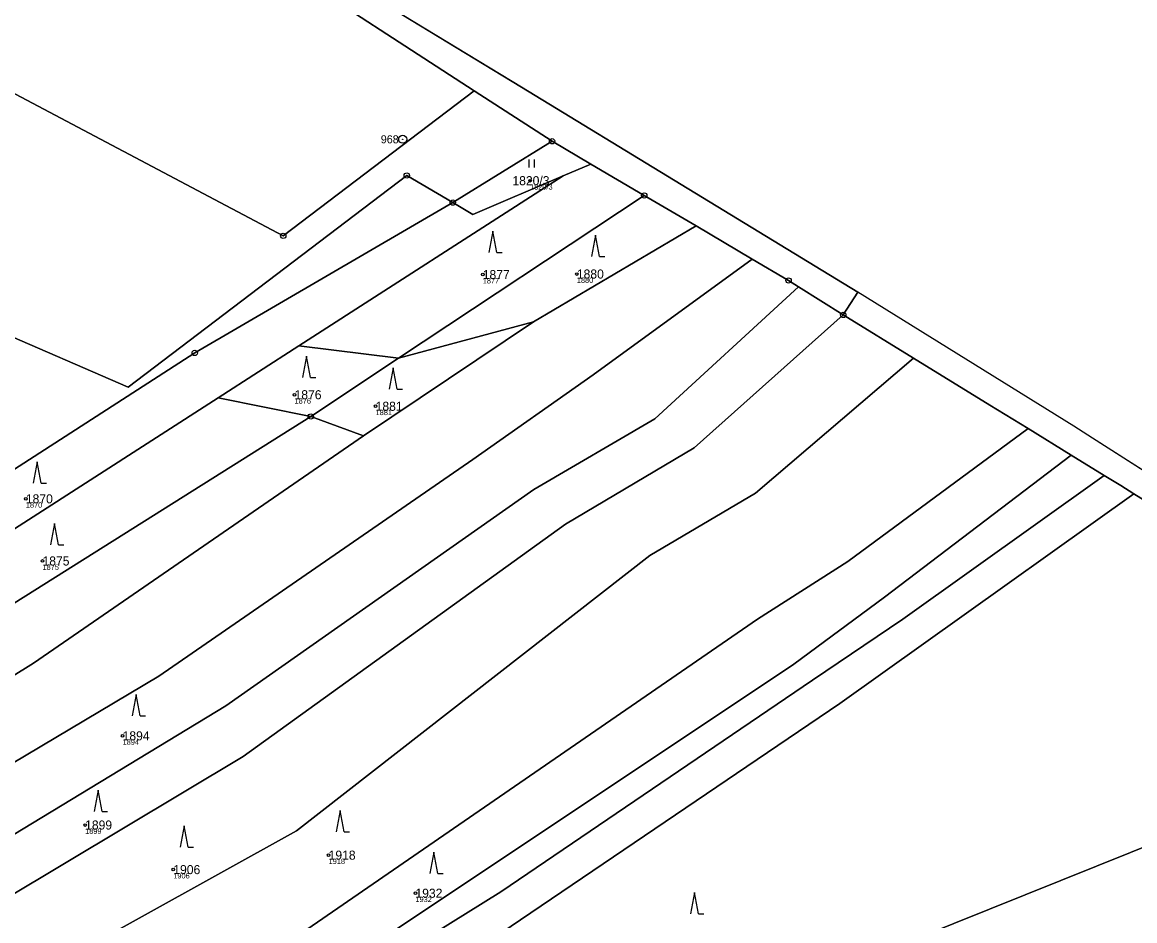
# Model space of a CAD drawing. Extents: x -761891 to -756141, y -1178507 to -1171885.
# Drawn here: x -757867.3 to -757658.8, y -1174229.8 to -1174061.3 of the extents above; entities that cross this region are included whole.
import ezdxf

# ---------------------------------------------------------------- set-up
doc = ezdxf.new("R2010")
doc.units = 0
for name, color, linetype in [('Definiční body', 7, 'Continuous'), ('Hranice parcel', 7, 'Continuous'), ('Parcelní čísla', 7, 'Continuous'), ('Polygon ku', 7, 'Continuous'), ('Polygon parcely', 7, 'Continuous'), ('Značky bodu BP', 7, 'Continuous'), ('Značky kultur', 7, 'Continuous')]:
    doc.layers.add(name, color=color, linetype=linetype)

msp = doc.modelspace()

# ---------------------------------------------------------------- linework, layer by layer
at = {"layer": 'Definiční body'}
for centre in [(-757772.12, -1174091.02), (-757780.99, -1174108.63), (-757763.35, -1174108.52), (-757816.27, -1174131.16), (-757801.07, -1174133.32), (-757866.64, -1174150.68), (-757863.52, -1174162.33), (-757848.5, -1174195.12), (-757855.53, -1174211.84), (-757809.88, -1174217.49), (-757839, -1174220.2), (-757793.61, -1174224.63)]:
    msp.add_circle(centre, 0.25, dxfattribs=at)
at = {"layer": 'Hranice parcel'}
for p, q in [((-757817.81, -1174046.66), (-757773.73, -1174073.5)), ((-757773.73, -1174073.5), (-757743.82, -1174091.71)), ((-757782.59, -1174074.15), (-757768, -1174083.64)), ((-757768, -1174083.64), (-757786.62, -1174095.14)), ((-757760.7, -1174087.9), (-757768, -1174083.64)), ((-757765.91, -1174090.12), (-757760.7, -1174087.9)), ((-757760.7, -1174087.9), (-757750.7, -1174093.79)), ((-757815.46, -1174121.98), (-757765.91, -1174090.12)), ((-757743.82, -1174091.71), (-757710.65, -1174111.9)), ((-757796.79, -1174124.33), (-757750.7, -1174093.79)), ((-757750.7, -1174093.79), (-757740.99, -1174099.51)), ((-757834.99, -1174123.33), (-757786.62, -1174095.14)), ((-757771.45, -1174117.51), (-757740.99, -1174099.51)), ((-757740.99, -1174099.51), (-757730.47, -1174105.71)), ((-757721.79, -1174110.91), (-757713.4, -1174116.2)), ((-757713.4, -1174116.2), (-757710.65, -1174111.9)), ((-757670.2, -1174137.05), (-757710.65, -1174111.9)), ((-757803.32, -1174138.84), (-757771.45, -1174117.51)), ((-757796.79, -1174124.33), (-757771.45, -1174117.51)), ((-757713.4, -1174116.2), (-757700.22, -1174124.31)), ((-757847.43, -1174129.74), (-757872.61, -1174118.87)), ((-757830.6, -1174131.72), (-757815.46, -1174121.98)), ((-757796.79, -1174124.33), (-757815.46, -1174121.98)), ((-757813.24, -1174135.23), (-757796.79, -1174124.33)), ((-757813.24, -1174135.23), (-757830.6, -1174131.72)), ((-757813.24, -1174135.23), (-757803.32, -1174138.84)), ((-757678.77, -1174137.51), (-757670.66, -1174142.5)), ((-757666.66, -1174139.31), (-757670.2, -1174137.05)), ((-757632.7, -1174161), (-757666.66, -1174139.31)), ((-757670.66, -1174142.5), (-757664.47, -1174146.31)), ((-757658.95, -1174149.72), (-757592.4, -1174190.8))]:
    msp.add_line(p, q, dxfattribs=at)
for points in [[(-757782.59, -1174074.15), (-757820.15, -1174049.72), (-757901.15, -1174028.88), (-757908.78, -1174028.79)], [(-757918.97, -1174048.1), (-757818.38, -1174101.36), (-757782.59, -1174074.15)], [(-757786.62, -1174095.14), (-757795.23, -1174090.04), (-757847.43, -1174129.74)], [(-757786.62, -1174095.14), (-757782.86, -1174097.36), (-757765.91, -1174090.12)], [(-757950.75, -1174245.63), (-757919.3, -1174230.12), (-757841.72, -1174183.9), (-757782.87, -1174143.31), (-757760.31, -1174127.43), (-757730.47, -1174105.71)], [(-757730.47, -1174105.71), (-757723.65, -1174109.74), (-757721.79, -1174110.91)], [(-757944.48, -1174256.45), (-757894.37, -1174229.05), (-757829.18, -1174189.52), (-757771.42, -1174148.91), (-757748.7, -1174135.7), (-757721.79, -1174110.91)], [(-757939.79, -1174264.56), (-757915.41, -1174252.54), (-757825.93, -1174199), (-757765.46, -1174155.43), (-757741.36, -1174141.1), (-757713.4, -1174116.2)], [(-757963, -1174200.43), (-757937.9, -1174189.7), (-757834.99, -1174123.33)], [(-757935.23, -1174276.37), (-757904.43, -1174262.04), (-757815.93, -1174212.93), (-757749.68, -1174161.29), (-757729.83, -1174149.59), (-757700.22, -1174124.31)], [(-757700.22, -1174124.31), (-757685.92, -1174133.11), (-757678.77, -1174137.51)], [(-757958.74, -1174207.42), (-757933.49, -1174194.43), (-757878.67, -1174162.62), (-757830.6, -1174131.72)], [(-757952.04, -1174218.42), (-757926.2, -1174206.3), (-757813.24, -1174135.23)], [(-757923.03, -1174296.74), (-757885.5, -1174275.57), (-757815.8, -1174232.68), (-757729.49, -1174173.27), (-757712.57, -1174162.42), (-757678.77, -1174137.51)], [(-757946.1, -1174228.97), (-757929.42, -1174221.49), (-757865.21, -1174181.48), (-757803.32, -1174138.84)], [(-757916.63, -1174304.53), (-757805.78, -1174237.15), (-757722.66, -1174181.65), (-757705.65, -1174169.09), (-757670.66, -1174142.5)], [(-757913.07, -1174308.68), (-757777.58, -1174224.36), (-757719.15, -1174184.68), (-757702.25, -1174173.21), (-757664.47, -1174146.31)], [(-757664.47, -1174146.31), (-757661.4, -1174148.2), (-757658.95, -1174149.72)], [(-757658.95, -1174149.72), (-757698.35, -1174177.87), (-757714.08, -1174189.06), (-757795.03, -1174243.96), (-757906.37, -1174316.49)], [(-757592.4, -1174190.8), (-757639.5, -1174208.9), (-757772.3, -1174262.3), (-757906.37, -1174316.49)]]:
    msp.add_lwpolyline(points, dxfattribs=at)
at = {"layer": 'Polygon ku'}
msp.add_lwpolyline([(-757502.81, -1174255.14), (-757526.65, -1174233.48), (-757548.12, -1174213.96), (-757551.6, -1174210.8), (-757589.95, -1174187.26), (-757592, -1174186), (-757627.66, -1174164.1), (-757632.7, -1174161), (-757666.66, -1174139.31), (-757670.2, -1174137.05), (-757710.65, -1174111.9), (-757743.82, -1174091.71), (-757773.73, -1174073.5), (-757817.81, -1174046.66)], dxfattribs=at)
at = {"layer": 'Polygon parcely'}
for points in [[(-757820.15, -1174049.72), (-757901.15, -1174028.88), (-757908.78, -1174028.79), (-757918.97, -1174048.1), (-757818.38, -1174101.36), (-757782.59, -1174074.15)], [(-757918.97, -1174048.1), (-757931.38, -1174081.8), (-757908.46, -1174103.39), (-757902.03, -1174100.16), (-757883.06, -1174102.36), (-757893.9, -1174109.68), (-757882.92, -1174114.42), (-757878.19, -1174116.46), (-757872.61, -1174118.87), (-757847.43, -1174129.74), (-757795.23, -1174090.04), (-757786.62, -1174095.14), (-757768, -1174083.64), (-757782.59, -1174074.15), (-757818.38, -1174101.36)], [(-757786.62, -1174095.14), (-757782.86, -1174097.36), (-757765.91, -1174090.12), (-757760.7, -1174087.9), (-757768, -1174083.64)], [(-757796.79, -1174124.33), (-757750.7, -1174093.79), (-757760.7, -1174087.9), (-757765.91, -1174090.12), (-757815.46, -1174121.98)], [(-757963, -1174200.43), (-757937.9, -1174189.7), (-757834.99, -1174123.33), (-757786.62, -1174095.14), (-757795.23, -1174090.04), (-757847.43, -1174129.74), (-757872.61, -1174118.87), (-757975.77, -1174174.26), (-757970.89, -1174185.62)], [(-757815.46, -1174121.98), (-757765.91, -1174090.12), (-757782.86, -1174097.36), (-757786.62, -1174095.14), (-757834.99, -1174123.33), (-757937.9, -1174189.7), (-757963, -1174200.43), (-757958.74, -1174207.42), (-757933.49, -1174194.43), (-757878.67, -1174162.62), (-757830.6, -1174131.72)], [(-757771.45, -1174117.51), (-757740.99, -1174099.51), (-757750.7, -1174093.79), (-757796.79, -1174124.33)], [(-757919.3, -1174230.12), (-757841.72, -1174183.9), (-757782.87, -1174143.31), (-757760.31, -1174127.43), (-757730.47, -1174105.71), (-757740.99, -1174099.51), (-757771.45, -1174117.51), (-757803.32, -1174138.84), (-757865.21, -1174181.48), (-757929.42, -1174221.49), (-757946.1, -1174228.97), (-757946.17, -1174232.81), (-757953.43, -1174237.23), (-757953.23, -1174241.34), (-757950.75, -1174245.63)], [(-757894.37, -1174229.05), (-757829.18, -1174189.52), (-757771.42, -1174148.91), (-757748.7, -1174135.7), (-757721.79, -1174110.91), (-757723.65, -1174109.74), (-757730.47, -1174105.71), (-757760.31, -1174127.43), (-757782.87, -1174143.31), (-757841.72, -1174183.9), (-757919.3, -1174230.12), (-757950.75, -1174245.63), (-757944.48, -1174256.45)], [(-757713.4, -1174116.2), (-757721.79, -1174110.91), (-757748.7, -1174135.7), (-757771.42, -1174148.91), (-757829.18, -1174189.52), (-757894.37, -1174229.05), (-757944.48, -1174256.45), (-757939.79, -1174264.56), (-757915.41, -1174252.54), (-757825.93, -1174199), (-757765.46, -1174155.43), (-757741.36, -1174141.1)], [(-757904.43, -1174262.04), (-757815.93, -1174212.93), (-757749.68, -1174161.29), (-757729.83, -1174149.59), (-757700.22, -1174124.31), (-757713.4, -1174116.2), (-757741.36, -1174141.1), (-757765.46, -1174155.43), (-757825.93, -1174199), (-757915.41, -1174252.54), (-757939.79, -1174264.56), (-757941.8, -1174265.55), (-757938.86, -1174270.29), (-757936.1, -1174274.92), (-757935.23, -1174276.37)], [(-757771.45, -1174117.51), (-757796.79, -1174124.33), (-757813.24, -1174135.23), (-757803.32, -1174138.84)], [(-757813.24, -1174135.23), (-757796.79, -1174124.33), (-757815.46, -1174121.98), (-757830.6, -1174131.72)], [(-757729.49, -1174173.27), (-757712.57, -1174162.42), (-757678.77, -1174137.51), (-757685.92, -1174133.11), (-757700.22, -1174124.31), (-757729.83, -1174149.59), (-757749.68, -1174161.29), (-757815.93, -1174212.93), (-757904.43, -1174262.04), (-757935.23, -1174276.37), (-757928.2, -1174288.1), (-757926.5, -1174290.94), (-757925.13, -1174293.24), (-757923.03, -1174296.74), (-757885.5, -1174275.57), (-757815.8, -1174232.68)], [(-757813.24, -1174135.23), (-757830.6, -1174131.72), (-757878.67, -1174162.62), (-757933.49, -1174194.43), (-757958.74, -1174207.42), (-757952.04, -1174218.42), (-757926.2, -1174206.3)], [(-757865.21, -1174181.48), (-757803.32, -1174138.84), (-757813.24, -1174135.23), (-757926.2, -1174206.3), (-757952.04, -1174218.42), (-757946.1, -1174228.97), (-757929.42, -1174221.49)], [(-757670.66, -1174142.5), (-757678.77, -1174137.51), (-757712.57, -1174162.42), (-757729.49, -1174173.27), (-757815.8, -1174232.68), (-757885.5, -1174275.57), (-757923.03, -1174296.74), (-757922.38, -1174297.83), (-757918.66, -1174302.16), (-757916.63, -1174304.53), (-757805.78, -1174237.15), (-757722.66, -1174181.65), (-757705.65, -1174169.09)], [(-757777.58, -1174224.36), (-757719.15, -1174184.68), (-757702.25, -1174173.21), (-757664.47, -1174146.31), (-757670.66, -1174142.5), (-757705.65, -1174169.09), (-757722.66, -1174181.65), (-757805.78, -1174237.15), (-757916.63, -1174304.53), (-757914.82, -1174306.64), (-757913.07, -1174308.68)], [(-757913.07, -1174308.68), (-757906.37, -1174316.49), (-757795.03, -1174243.96), (-757714.08, -1174189.06), (-757698.35, -1174177.87), (-757658.95, -1174149.72), (-757661.4, -1174148.2), (-757664.47, -1174146.31), (-757702.25, -1174173.21), (-757719.15, -1174184.68), (-757777.58, -1174224.36)], [(-757698.35, -1174177.87), (-757714.08, -1174189.06), (-757795.03, -1174243.96), (-757906.37, -1174316.49), (-757772.3, -1174262.3), (-757639.5, -1174208.9), (-757592.4, -1174190.8), (-757658.95, -1174149.72)], [(-757633.86, -1174234.7), (-757627.25, -1174232), (-757567.36, -1174205.74), (-757568.2, -1174205.2), (-757592.4, -1174190.8), (-757639.5, -1174208.9), (-757772.3, -1174262.3), (-757906.37, -1174316.49), (-757902.4, -1174321.12), (-757889.74, -1174337.31), (-757889.09, -1174338.07), (-757888.44, -1174338.83), (-757785.56, -1174291.44), (-757658.58, -1174244.66), (-757654.9, -1174243.3)]]:
    msp.add_lwpolyline(points, close=True, dxfattribs=at)
for points in [[(-757820.15, -1174049.72), (-757782.59, -1174074.15), (-757768, -1174083.64), (-757760.7, -1174087.9), (-757750.7, -1174093.79), (-757740.99, -1174099.51), (-757730.47, -1174105.71), (-757723.65, -1174109.74), (-757721.79, -1174110.91), (-757713.4, -1174116.2), (-757710.65, -1174111.9), (-757743.82, -1174091.71), (-757773.73, -1174073.5), (-757817.81, -1174046.66)], [(-757632.7, -1174161), (-757666.66, -1174139.31), (-757670.2, -1174137.05), (-757710.65, -1174111.9), (-757713.4, -1174116.2), (-757700.22, -1174124.31), (-757685.92, -1174133.11), (-757678.77, -1174137.51), (-757670.66, -1174142.5), (-757664.47, -1174146.31), (-757661.4, -1174148.2), (-757658.95, -1174149.72), (-757592.4, -1174190.8)]]:
    msp.add_lwpolyline(points, dxfattribs=at)
at = {"layer": 'Značky bodu BP'}
for centre, radius in [((-757796, -1174083.26), 0.75), ((-757796, -1174083.26), 0.03), ((-757768, -1174083.64), 0.5), ((-757768, -1174083.64), 0.0303), ((-757795.23, -1174090.04), 0.5), ((-757795.23, -1174090.04), 0.0303), ((-757786.62, -1174095.14), 0.5), ((-757750.7, -1174093.79), 0.5), ((-757750.7, -1174093.79), 0.0303), ((-757786.62, -1174095.14), 0.0303), ((-757818.38, -1174101.36), 0.5), ((-757818.38, -1174101.36), 0.0303), ((-757723.65, -1174109.74), 0.5), ((-757723.65, -1174109.74), 0.0303), ((-757713.4, -1174116.2), 0.5), ((-757713.4, -1174116.2), 0.0303), ((-757834.99, -1174123.33), 0.5), ((-757834.99, -1174123.33), 0.0303), ((-757813.24, -1174135.23), 0.5), ((-757813.24, -1174135.23), 0.0303)]:
    msp.add_circle(centre, radius, dxfattribs=at)
at = {"layer": 'Značky kultur'}
for p, q in [((-757772.29, -1174088.54), (-757772.29, -1174087.04)), ((-757771.29, -1174088.54), (-757771.29, -1174087.04)), ((-757779.08, -1174100.5), (-757779.83, -1174104.5)), ((-757778.33, -1174104.5), (-757779.08, -1174100.5)), ((-757759.85, -1174101.23), (-757760.6, -1174105.23)), ((-757759.1, -1174105.23), (-757759.85, -1174101.23)), ((-757778.33, -1174104.5), (-757777.33, -1174104.5)), ((-757759.1, -1174105.23), (-757758.1, -1174105.23)), ((-757814.01, -1174123.94), (-757814.76, -1174127.94)), ((-757813.26, -1174127.94), (-757814.01, -1174123.94)), ((-757813.26, -1174127.94), (-757812.26, -1174127.94)), ((-757797.78, -1174126.09), (-757798.53, -1174130.09)), ((-757797.03, -1174130.09), (-757797.78, -1174126.09)), ((-757797.03, -1174130.09), (-757796.03, -1174130.09)), ((-757864.51, -1174143.74), (-757865.26, -1174147.74)), ((-757863.76, -1174147.74), (-757864.51, -1174143.74)), ((-757863.76, -1174147.74), (-757862.76, -1174147.74)), ((-757861.28, -1174155.33), (-757862.03, -1174159.33)), ((-757860.53, -1174159.33), (-757861.28, -1174155.33)), ((-757860.53, -1174159.33), (-757859.53, -1174159.33)), ((-757845.98, -1174187.36), (-757846.73, -1174191.36)), ((-757845.23, -1174191.36), (-757845.98, -1174187.36)), ((-757845.23, -1174191.36), (-757844.23, -1174191.36)), ((-757853.11, -1174205.29), (-757853.86, -1174209.29)), ((-757852.36, -1174209.29), (-757853.11, -1174205.29)), ((-757852.36, -1174209.29), (-757851.36, -1174209.29)), ((-757807.74, -1174209.13), (-757808.49, -1174213.13)), ((-757806.99, -1174213.13), (-757807.74, -1174209.13)), ((-757836.99, -1174211.97), (-757837.74, -1174215.97)), ((-757836.24, -1174215.97), (-757836.99, -1174211.97)), ((-757806.99, -1174213.13), (-757805.99, -1174213.13)), ((-757836.24, -1174215.97), (-757835.24, -1174215.97)), ((-757790.15, -1174216.94), (-757790.9, -1174220.94)), ((-757789.4, -1174220.94), (-757790.15, -1174216.94)), ((-757789.4, -1174220.94), (-757788.4, -1174220.94)), ((-757741.27, -1174224.49), (-757742.02, -1174228.49)), ((-757740.52, -1174228.49), (-757741.27, -1174224.49)), ((-757740.52, -1174228.49), (-757739.52, -1174228.49))]:
    msp.add_line(p, q, dxfattribs=at)

# ---------------------------------------------------------------- texts
at = {"layer": 'Definiční body'}
for s, p in [('1820/3', (-757772.12, -1174092.68)), ('1877', (-757780.99, -1174110.29)), ('1880', (-757763.35, -1174110.18)), ('1876', (-757816.27, -1174132.82)), ('1881', (-757801.07, -1174134.98)), ('1870', (-757866.64, -1174152.34)), ('1875', (-757863.52, -1174163.99)), ('1894', (-757848.5, -1174196.78)), ('1899', (-757855.53, -1174213.5)), ('1918', (-757809.88, -1174219.15)), ('1906', (-757839, -1174221.86)), ('1932', (-757793.61, -1174226.29))]:
    msp.add_text(s, height=1, dxfattribs=at).set_placement(p)
at = {"layer": 'Parcelní čísla'}
for s, p in [('1820/3', (-757775.43, -1174091.87)), ('1877', (-757780.99, -1174109.48)), ('1880', (-757763.35, -1174109.37)), ('1876', (-757816.27, -1174132.01)), ('1881', (-757801.07, -1174134.17)), ('1870', (-757866.64, -1174151.53)), ('1875', (-757863.52, -1174163.18)), ('1894', (-757848.5, -1174195.97)), ('1899', (-757855.53, -1174212.69)), ('1918', (-757809.88, -1174218.34)), ('1906', (-757839, -1174221.05)), ('1932', (-757793.61, -1174225.48))]:
    msp.add_text(s, height=1.7, dxfattribs=at).set_placement(p)
at = {"layer": 'Značky bodu BP'}
msp.add_text('968', height=1.5, dxfattribs=at).set_placement((-757800.1, -1174084.01))

doc.saveas('drawing.dxf')
